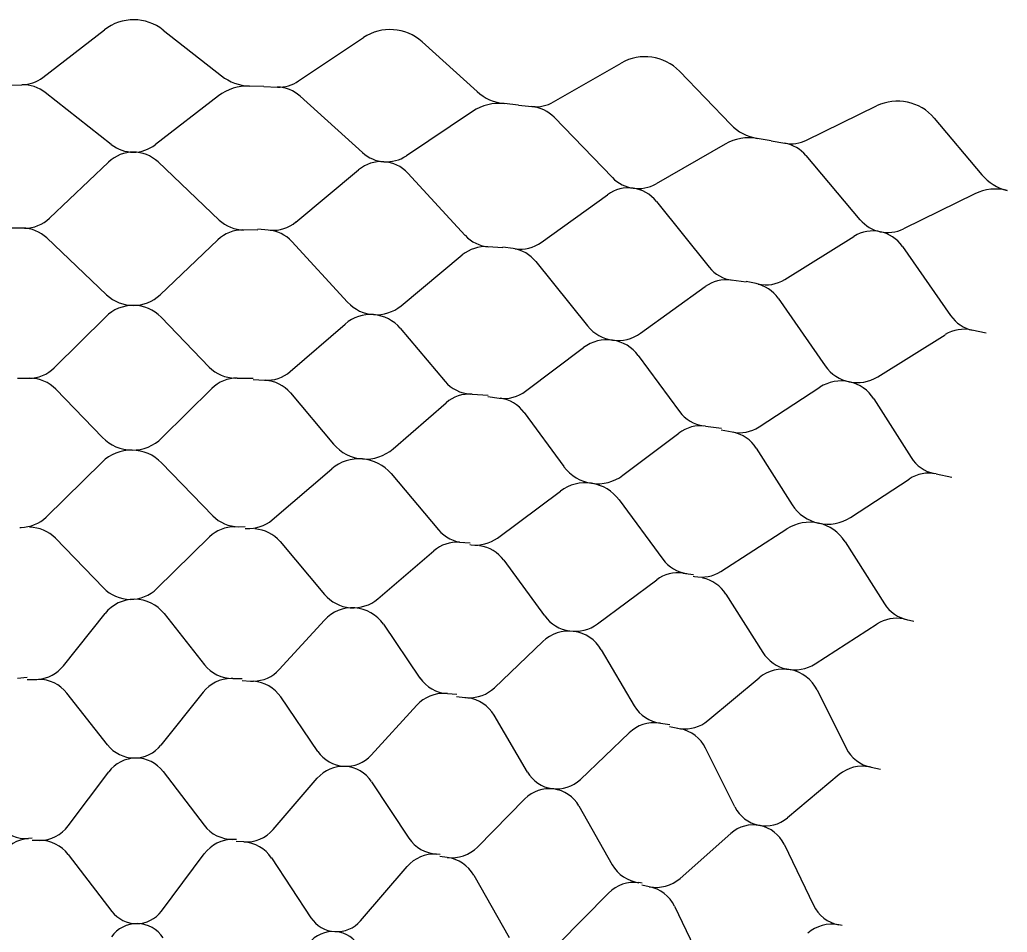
# Model space of a CAD drawing. Extents: x 638850 to 644908, y 297188 to 298900.
# Drawn here: x 639985 to 640040.8, y 297651.7 to 297703.3 of the extents above; entities that cross this region are included whole.
import ezdxf

# ---------------------------------------------------------------- set-up
doc = ezdxf.new("R2010")
doc.units = 0
doc.layers.add('5', color=7, linetype='Continuous')
doc.layers.add('50', color=7, linetype='Continuous')

msp = doc.modelspace()

# ---------------------------------------------------------------- linework, layer by layer
at = {"layer": '5'}
for p, q in [((639986.255, 297700.02), (639989.74, 297702.713)), ((639993.071, 297702.699), (639996.362, 297700.11)), ((640000.726, 297699.816), (640004.386, 297702.267)), ((640007.708, 297702.027), (640010.815, 297699.22)), ((640015.15, 297698.632), (640018.968, 297700.828)), ((640022.265, 297700.363), (640025.176, 297697.352)), ((639984.306, 297699.573), (639985.076, 297699.597)), ((639998.751, 297699.502), (639997.943, 297699.532)), ((639998.751, 297699.502), (639999.521, 297699.474)), ((639990.129, 297696.227), (639986.396, 297699.163)), ((639996.188, 297698.968), (639992.626, 297696.216)), ((640004.333, 297695.769), (640000.808, 297698.952)), ((640013.158, 297698.452), (640012.353, 297698.536)), ((640013.158, 297698.452), (640013.924, 297698.372)), ((640029.46, 297696.471), (640033.418, 297698.403)), ((640010.565, 297698.093), (640006.824, 297695.589)), ((640018.474, 297694.349), (640015.173, 297697.764)), ((640036.676, 297697.716), (640039.376, 297694.514)), ((640027.461, 297696.427), (640026.664, 297696.566)), ((640027.461, 297696.427), (640028.219, 297696.295)), ((640024.849, 297696.245), (640020.947, 297694)), ((640032.486, 297691.973), (640029.424, 297695.603)), ((639986.636, 297692.053), (639989.977, 297695.232)), ((639992.775, 297695.235), (639996.239, 297691.95)), ((640000.565, 297691.842), (640004.115, 297694.787)), ((640006.906, 297694.6), (640010.14, 297691.088)), ((640014.448, 297690.687), (640018.19, 297693.384)), ((640038.975, 297693.432), (640034.93, 297691.457)), ((640020.962, 297693.008), (640023.95, 297689.285)), ((639985.102, 297691.495), (639984.516, 297691.5)), ((639998.416, 297691.387), (639997.575, 297691.394)), ((639998.997, 297691.389), (639998.413, 297691.434)), ((639986.483, 297690.938), (639989.867, 297687.729)), ((639992.898, 297687.732), (639996.159, 297690.834)), ((640028.221, 297688.592), (640032.137, 297691.029)), ((640000.337, 297690.74), (640003.496, 297687.309)), ((640012.273, 297690.378), (640011.435, 297690.442)), ((640012.853, 297690.341), (640012.273, 297690.425)), ((640034.877, 297690.466), (640037.605, 297686.548)), ((640006.52, 297687.106), (640009.984, 297689.98)), ((640014.146, 297689.602), (640017.065, 297685.965)), ((640020.068, 297685.557), (640023.719, 297688.19)), ((640026.03, 297688.432), (640025.198, 297688.552)), ((640026.606, 297688.355), (640026.033, 297688.478)), ((640027.845, 297687.53), (640030.511, 297683.703)), ((639986.898, 297683.596), (639989.812, 297686.487)), ((639992.942, 297686.456), (639995.674, 297683.636)), ((640000.254, 297683.386), (640003.356, 297686.073)), ((640006.477, 297685.83), (640009.012, 297682.831)), ((640033.48, 297683.093), (640037.301, 297685.471)), ((640039.623, 297685.556), (640038.801, 297685.733)), ((640013.564, 297682.272), (640016.841, 297684.742)), ((640019.939, 297684.287), (640022.264, 297681.123)), ((639997.243, 297683.018), (639998.152, 297683.019)), ((639984.829, 297683.006), (639985.47, 297683.006)), ((639998.149, 297682.938), (639998.788, 297682.895)), ((640026.767, 297680.256), (640030.205, 297682.498)), ((639986.985, 297682.388), (639989.624, 297679.664)), ((639992.995, 297679.631), (639995.814, 297682.428)), ((640000.258, 297682.176), (640002.706, 297679.279)), ((640010.535, 297682.108), (640011.442, 297682.047)), ((640011.433, 297681.967), (640012.068, 297681.881)), ((640006.067, 297679.017), (640009.069, 297681.617)), ((640033.265, 297681.835), (640035.37, 297678.52)), ((640013.486, 297681.064), (640015.732, 297678.007)), ((640023.734, 297680.298), (640024.635, 297680.176)), ((640019.067, 297677.518), (640022.239, 297679.908)), ((640024.621, 297680.097), (640025.249, 297679.968)), ((640026.608, 297679.056), (640028.641, 297675.854)), ((639986.442, 297675.157), (639989.613, 297678.266)), ((639992.974, 297678.222), (639995.868, 297675.232)), ((639999.225, 297674.998), (640002.6, 297677.885)), ((640005.951, 297677.613), (640008.635, 297674.433)), ((640036.781, 297677.597), (640037.671, 297677.414)), ((640031.936, 297675.14), (640035.262, 297677.309)), ((640011.969, 297673.972), (640015.531, 297676.623)), ((640018.856, 297676.124), (640021.318, 297672.77)), ((639984.953, 297674.576), (639985.026, 297674.576)), ((639997.106, 297674.612), (639997.704, 297674.614)), ((639997.701, 297674.519), (639997.773, 297674.514)), ((640024.613, 297672.084), (640028.347, 297674.487)), ((639986.971, 297673.959), (639989.688, 297671.152)), ((639992.713, 297671.113), (639995.69, 297674.032)), ((639999.672, 297673.767), (640002.192, 297670.783)), ((640009.828, 297673.731), (640010.425, 297673.692)), ((640010.415, 297673.598), (640010.487, 297673.588)), ((640031.631, 297673.764), (640033.86, 297670.25)), ((640005.208, 297670.538), (640008.376, 297673.248)), ((640012.331, 297672.713), (640014.642, 297669.565)), ((640022.461, 297671.989), (640023.054, 297671.91)), ((640017.635, 297669.116), (640020.979, 297671.605)), ((640023.037, 297671.816), (640023.109, 297671.802)), ((640024.889, 297670.804), (640026.982, 297667.506)), ((639987.418, 297666.742), (639989.774, 297669.704)), ((639993.119, 297669.695), (639995.394, 297666.803)), ((639999.629, 297666.537), (640002.18, 297669.331)), ((640005.517, 297669.095), (640007.59, 297666.056)), ((640029.937, 297666.855), (640033.442, 297669.111)), ((640034.946, 297669.394), (640035.532, 297669.274)), ((640011.797, 297665.503), (640014.532, 297668.118)), ((640017.845, 297667.656), (640019.707, 297664.484)), ((639984.83, 297666.056), (639985.363, 297666.095)), ((639985.366, 297665.973), (639985.838, 297665.976)), ((639997, 297666.028), (639996.904, 297666.027)), ((639997, 297666.028), (639997.534, 297666.03)), ((639997.529, 297665.909), (639998, 297665.879)), ((640023.867, 297663.646), (640026.773, 297666.07)), ((639989.913, 297662.272), (639987.609, 297665.201)), ((639995.324, 297665.261), (639992.94, 297662.264)), ((640009.14, 297665.174), (640009.044, 297665.18)), ((640009.14, 297665.174), (640009.673, 297665.14)), ((640030.048, 297665.384), (640031.69, 297662.092)), ((640001.815, 297661.908), (639999.715, 297664.986)), ((640009.66, 297665.019), (640010.128, 297664.957)), ((640007.415, 297664.522), (640004.834, 297661.694)), ((640013.664, 297660.736), (640011.778, 297663.95)), ((640021.193, 297663.498), (640021.098, 297663.511)), ((640021.194, 297663.498), (640021.723, 297663.428)), ((640019.429, 297662.965), (640016.662, 297660.318)), ((640021.702, 297663.308), (640022.165, 297663.215)), ((640025.406, 297658.764), (640023.743, 297662.098)), ((639987.691, 297657.691), (639989.983, 297660.754)), ((639993.062, 297660.769), (639995.383, 297657.728)), ((640033.106, 297661.008), (640033.012, 297661.027)), ((640033.106, 297661.008), (640033.63, 297660.902)), ((639999.287, 297657.487), (640001.781, 297660.388)), ((640004.854, 297660.194), (640006.964, 297657.003)), ((640031.309, 297660.596), (640028.369, 297658.143)), ((640010.842, 297656.498), (640013.527, 297659.222)), ((640016.58, 297658.821), (640018.468, 297655.494)), ((639985.65, 297656.994), (639985.455, 297656.98)), ((639986.075, 297656.876), (639985.654, 297656.874)), ((639997.203, 297656.931), (639997.008, 297656.93)), ((639997.619, 297656.784), (639997.199, 297656.811)), ((640022.303, 297654.726), (640025.167, 297657.262)), ((640028.185, 297656.655), (640029.844, 297653.207)), ((639987.699, 297656.078), (639990.157, 297652.859)), ((639992.965, 297652.873), (639995.391, 297656.116)), ((639999.185, 297655.878), (640001.419, 297652.5)), ((640008.725, 297656.084), (640008.53, 297656.096)), ((640009.13, 297655.91), (640008.713, 297655.965)), ((640004.222, 297652.323), (640006.862, 297655.394)), ((640010.631, 297654.899), (640012.631, 297651.377)), ((640020.163, 297654.457), (640019.97, 297654.483)), ((640020.556, 297654.256), (640020.143, 297654.339)), ((640015.415, 297651.011), (640018.258, 297653.895)), ((640021.985, 297653.145), (640023.741, 297649.496)), ((640031.465, 297652.058), (640031.273, 297652.097))]:
    msp.add_line(p, q, dxfattribs=at)
for centre, radius, start, end in [((639991.396, 297700.57), 2.708, 51.8095, 127.6943), ((640005.893, 297700.017), 2.708, 47.9191, 123.8039), ((640020.318, 297698.481), 2.708, 44.0288, 119.9136), ((639985.013, 297701.627), 2.031, 271.8075, 307.6943), ((639998.036, 297702.238), 2.708, 231.8095, 267.9172), ((639999.596, 297701.504), 2.031, 267.9171, 303.8039), ((639985.14, 297697.567), 2.031, 51.8095, 91.8075), ((639997.844, 297696.825), 2.708, 87.9172, 127.6943), ((639999.447, 297697.445), 2.031, 47.9191, 87.9171), ((640012.63, 297701.23), 2.708, 227.9191, 264.0268), ((640034.606, 297695.97), 2.708, 40.1384, 116.0232), ((640012.072, 297695.843), 2.708, 84.0268, 123.8039), ((640013.713, 297696.352), 2.031, 44.0288, 84.0267), ((640014.137, 297700.392), 2.031, 264.0267, 299.9136), ((640027.123, 297699.235), 2.708, 224.0288, 260.1364), ((640026.2, 297693.898), 2.708, 80.1364, 119.9136), ((640028.568, 297698.296), 2.031, 260.1363, 296.0232), ((639991.384, 297697.823), 2.031, 231.8095, 307.6943), ((640027.871, 297694.294), 2.031, 40.1384, 80.1363), ((639991.377, 297693.761), 2.031, 46.5278, 133.5731), ((640005.694, 297697.277), 2.031, 227.9191, 303.8039), ((640005.412, 297693.224), 2.031, 42.6374, 129.6827), ((640019.934, 297695.761), 2.031, 224.0288, 299.9136), ((640041.446, 297696.26), 2.708, 220.1384, 256.246), ((640019.377, 297691.737), 2.031, 38.747, 125.7923), ((640040.163, 297690.998), 2.708, 76.246, 116.0232), ((639985.236, 297693.525), 2.031, 269.5353, 313.5731), ((639997.637, 297693.424), 2.031, 226.5278, 269.5353), ((640034.039, 297693.282), 2.031, 220.1384, 296.0232), ((639985.085, 297689.464), 2.031, 46.5278, 89.5353), ((639997.559, 297689.363), 2.031, 89.5353, 133.5731), ((639999.268, 297693.406), 2.031, 265.6449, 309.6827), ((639998.843, 297689.364), 2.031, 42.6374, 85.6449), ((640011.634, 297692.464), 2.031, 222.6374, 265.6449), ((640033.21, 297689.305), 2.031, 34.8567, 121.902), ((640011.281, 297688.417), 2.031, 85.6449, 129.6827), ((640012.562, 297688.331), 2.031, 38.747, 81.7545), ((640013.261, 297692.334), 2.031, 261.7545, 305.7923), ((640025.534, 297690.556), 2.031, 218.747, 261.7545), ((640024.907, 297686.542), 2.031, 81.7545, 125.7923), ((640026.179, 297686.37), 2.031, 34.8567, 77.8641), ((640027.148, 297690.316), 2.031, 257.8641, 301.902), ((639991.381, 297689.326), 2.2, 226.5278, 313.5731), ((639991.362, 297684.925), 2.2, 44.0875, 134.7833), ((640005.115, 297688.799), 2.2, 222.6374, 309.6827), ((640004.797, 297684.41), 2.2, 40.1972, 130.8929), ((640039.272, 297687.709), 2.031, 214.8567, 257.8641), ((640018.781, 297687.342), 2.2, 218.747, 305.7923), ((640038.374, 297683.747), 2.031, 77.8641, 121.902), ((640018.166, 297682.984), 2.2, 36.3068, 127.0025), ((639985.468, 297685.037), 2.031, 270.0554, 314.7833), ((639997.133, 297685.049), 2.031, 224.0875, 270.0554), ((640032.317, 297684.961), 2.2, 214.8567, 301.902), ((639997.245, 297680.987), 2.031, 90.0554, 134.7833), ((639998.924, 297684.922), 2.031, 266.165, 310.8929), ((639985.526, 297680.975), 2.031, 44.0875, 90.0554), ((639998.706, 297680.865), 2.031, 40.1972, 86.165), ((640010.563, 297684.142), 2.031, 220.1972, 266.165), ((640031.407, 297680.655), 2.2, 32.4164, 123.1122), ((640010.399, 297680.081), 2.031, 86.165, 130.8929), ((640012.341, 297683.894), 2.031, 262.2746, 307.0025), ((640011.849, 297679.861), 2.031, 36.3068, 82.2746), ((640023.901, 297682.325), 2.031, 216.3068, 262.2746), ((640023.461, 297678.286), 2.031, 82.2746, 127.0025), ((640025.658, 297681.957), 2.031, 258.3842, 303.1122), ((639991.326, 297681.313), 2.37, 224.0875, 314.7833), ((640024.893, 297677.967), 2.031, 32.4164, 78.3842), ((640004.516, 297680.808), 2.37, 220.1972, 310.8929), ((639991.272, 297676.574), 2.37, 44.0634, 134.4369), ((640004.14, 297676.084), 2.37, 40.1731, 130.5466), ((640017.641, 297679.41), 2.37, 216.3068, 307.0025), ((640037.084, 297679.609), 2.031, 212.4164, 258.3842), ((640036.372, 297675.608), 2.031, 78.3842, 123.1122), ((640016.946, 297674.722), 2.37, 36.2827, 126.6562), ((640030.641, 297677.125), 2.37, 212.4164, 303.1122), ((639997.328, 297676.644), 2.031, 224.0634, 270.1727), ((639985.02, 297676.607), 2.031, 270.1727, 314.4369), ((639997.905, 297676.541), 2.031, 266.2824, 310.5466), ((640029.63, 297672.495), 2.37, 32.3923, 122.7658), ((639985.512, 297672.546), 2.031, 44.0634, 90.1727), ((639997.112, 297672.581), 2.031, 90.1727, 134.4369), ((639998.12, 297672.457), 2.031, 40.1731, 86.2824), ((640010.187, 297675.743), 2.031, 220.1731, 266.2824), ((640009.696, 297671.704), 2.031, 86.2824, 130.5466), ((640010.756, 297675.602), 2.031, 262.392, 306.6562), ((640010.694, 297671.512), 2.031, 36.2827, 82.392), ((640022.956, 297673.972), 2.031, 216.2827, 262.392), ((640022.192, 297669.976), 2.031, 82.392, 126.6562), ((640023.514, 297673.792), 2.031, 258.5016, 302.7658), ((640023.174, 297669.716), 2.031, 32.3923, 78.5016), ((639991.22, 297672.636), 2.133, 224.0634, 314.4369), ((640003.822, 297672.158), 2.133, 220.1731, 310.5466), ((639991.443, 297668.376), 2.133, 38.1886, 141.501), ((640035.575, 297671.338), 2.031, 212.3923, 258.5016), ((640003.755, 297667.894), 2.133, 34.2982, 137.6107), ((640016.362, 297670.827), 2.133, 216.2827, 306.6562), ((640034.542, 297667.403), 2.031, 78.5016, 122.7658), ((640016.006, 297666.577), 2.133, 30.4079, 133.7203), ((640028.782, 297668.648), 2.133, 212.3923, 302.7658), ((639985.829, 297668.007), 2.031, 274.9169, 321.501), ((639996.99, 297668.059), 2.031, 218.1886, 270.269), ((639998.129, 297667.906), 2.031, 271.0265, 317.6107), ((640028.139, 297664.432), 2.133, 26.5175, 129.8299), ((639985.829, 297668.007), 2.031, 270.269, 274.9123), ((639986.013, 297663.945), 2.031, 38.1886, 90.269), ((639996.913, 297663.996), 2.031, 90.269, 141.501), ((639998.129, 297667.906), 2.031, 266.3786, 271.0219), ((639998.037, 297663.841), 2.031, 34.2982, 86.3786), ((640009.268, 297667.201), 2.031, 214.2982, 266.3786), ((640008.915, 297663.153), 2.031, 86.3786, 137.6107), ((640010.393, 297666.971), 2.031, 267.1362, 313.7203), ((640010.393, 297666.971), 2.031, 262.4883, 267.1315), ((640010.026, 297662.922), 2.031, 30.4079, 82.4883), ((640021.459, 297665.512), 2.031, 210.4079, 262.4883), ((640020.833, 297661.497), 2.031, 82.4883, 133.7203), ((640022.566, 297665.206), 2.031, 263.2458, 309.8299), ((640022.566, 297665.206), 2.031, 258.5979, 263.2411), ((640021.925, 297661.191), 2.031, 26.5175, 78.5979), ((639991.43, 297663.465), 1.93, 218.1886, 321.501), ((640003.409, 297662.995), 1.93, 214.2982, 317.6107), ((640033.507, 297662.999), 2.031, 206.5175, 258.5979), ((639991.528, 297659.598), 1.93, 37.3657, 143.1972), ((640003.244, 297659.13), 1.93, 33.4753, 139.3068), ((640015.328, 297661.713), 1.93, 210.4079, 313.7203), ((640032.61, 297659.036), 2.031, 78.5979, 129.8299), ((640014.902, 297657.868), 1.93, 29.5849, 135.4164), ((640027.133, 297659.625), 1.93, 206.5175, 309.8299), ((639985.307, 297659.006), 2.031, 221.256, 274.1718), ((639986.065, 297658.907), 2.031, 270.2814, 323.1972), ((639996.998, 297658.961), 2.031, 217.3657, 270.2814), ((639997.747, 297658.812), 2.031, 266.391, 319.3068), ((640026.447, 297655.818), 1.93, 25.6945, 131.5261), ((639985.603, 297654.954), 2.031, 94.1718, 147.0876), ((639986.085, 297654.845), 2.031, 37.3657, 90.2814), ((639997.018, 297654.899), 2.031, 90.2814, 143.1972), ((639997.491, 297654.757), 2.031, 33.4753, 86.391), ((640008.658, 297658.123), 2.031, 213.4753, 266.3911), ((640009.395, 297657.923), 2.031, 262.5007, 315.4164), ((640008.402, 297654.069), 2.031, 86.391, 139.3068), ((640008.865, 297653.896), 2.031, 29.5849, 82.5007), ((640020.235, 297656.496), 2.031, 209.5849, 262.5007), ((640020.957, 297656.247), 2.031, 258.6103, 311.5261), ((640019.705, 297652.469), 2.031, 82.5007, 135.4164), ((640020.155, 297652.265), 2.031, 25.6945, 78.6103), ((639991.556, 297653.928), 1.76, 217.3657, 323.1972), ((640031.674, 297654.088), 2.031, 205.6945, 258.6103), ((640002.887, 297653.471), 1.76, 213.4753, 319.3068), ((639991.581, 297650.407), 1.76, 33.0183, 145.0964), ((640030.872, 297650.106), 2.031, 78.6103, 131.5261), ((640002.674, 297649.957), 1.76, 29.1279, 141.206)]:
    msp.add_arc(centre, radius, start, end, dxfattribs=at)
at = {"layer": '50'}
for p, q in [((639986.255, 297700.02), (639989.74, 297702.713)), ((639993.071, 297702.699), (639996.362, 297700.11)), ((640000.726, 297699.816), (640004.386, 297702.267)), ((640007.708, 297702.027), (640010.815, 297699.22)), ((640015.15, 297698.632), (640018.968, 297700.828)), ((640022.265, 297700.363), (640025.176, 297697.352)), ((639985.076, 297699.597), (639985.077, 297699.597)), ((639999.521, 297699.474), (639999.522, 297699.474)), ((639990.129, 297696.227), (639986.396, 297699.163)), ((639996.188, 297698.968), (639992.626, 297696.216)), ((640004.333, 297695.769), (640000.808, 297698.952)), ((640013.924, 297698.372), (640013.925, 297698.372)), ((640029.46, 297696.471), (640033.418, 297698.403)), ((640010.565, 297698.093), (640006.824, 297695.589)), ((640018.474, 297694.349), (640015.173, 297697.764)), ((640036.676, 297697.716), (640039.376, 297694.514)), ((640024.849, 297696.245), (640020.947, 297694)), ((640028.219, 297696.295), (640028.221, 297696.295)), ((640032.486, 297691.973), (640029.424, 297695.603)), ((640038.975, 297693.432), (640034.93, 297691.457)), ((639987.418, 297666.742), (639989.774, 297669.704)), ((639993.119, 297669.695), (639995.394, 297666.803)), ((639999.629, 297666.537), (640002.18, 297669.331)), ((640005.517, 297669.095), (640007.59, 297666.056)), ((640011.797, 297665.503), (640014.532, 297668.118)), ((640017.845, 297667.656), (640019.707, 297664.484)), ((639986.003, 297665.976), (639986.003, 297665.983)), ((639997, 297666.028), (639996.904, 297666.027)), ((639998.165, 297665.868), (639998.165, 297665.875)), ((640023.867, 297663.646), (640026.773, 297666.07)), ((639989.913, 297662.272), (639987.609, 297665.201)), ((639995.324, 297665.261), (639992.94, 297662.264)), ((640009.14, 297665.174), (640009.044, 297665.18)), ((640030.048, 297665.384), (640031.69, 297662.092)), ((640001.815, 297661.908), (639999.715, 297664.986)), ((640010.292, 297664.935), (640010.292, 297664.942)), ((640007.415, 297664.522), (640004.834, 297661.694)), ((640013.664, 297660.736), (640011.778, 297663.95)), ((640021.193, 297663.498), (640021.098, 297663.511)), ((640019.429, 297662.965), (640016.662, 297660.318)), ((640022.327, 297663.182), (640022.327, 297663.189)), ((640025.406, 297658.764), (640023.743, 297662.098)), ((640033.106, 297661.008), (640033.012, 297661.027)), ((640031.309, 297660.596), (640028.369, 297658.143))]:
    msp.add_line(p, q, dxfattribs=at)
for centre, radius, start, end in [((639991.396, 297700.57), 2.708, 51.8095, 127.6943), ((640005.893, 297700.017), 2.708, 47.9191, 123.8039), ((640020.318, 297698.481), 2.708, 44.0288, 119.9136), ((639985.013, 297701.627), 2.031, 271.8075, 307.6943), ((639998.036, 297702.238), 2.708, 231.8095, 267.9172), ((639999.596, 297701.504), 2.031, 267.9171, 303.8039), ((639985.14, 297697.567), 2.031, 51.8095, 91.8075), ((639997.844, 297696.825), 2.708, 87.9172, 127.6943), ((639999.447, 297697.445), 2.031, 47.9191, 87.9171), ((640012.63, 297701.23), 2.708, 227.9191, 264.0268), ((640034.606, 297695.97), 2.708, 40.1384, 116.0232), ((640012.072, 297695.843), 2.708, 84.0268, 123.8039), ((640013.713, 297696.352), 2.031, 44.0288, 84.0267), ((640014.137, 297700.392), 2.031, 264.0267, 299.9136), ((640027.123, 297699.235), 2.708, 224.0288, 260.1364), ((640026.2, 297693.898), 2.708, 80.1364, 119.9136), ((640028.568, 297698.296), 2.031, 260.1363, 296.0232), ((639991.384, 297697.823), 2.031, 231.8095, 307.6943), ((640027.871, 297694.294), 2.031, 40.1384, 80.1363), ((640005.694, 297697.277), 2.031, 227.9191, 303.8039), ((640019.934, 297695.761), 2.031, 224.0288, 299.9136), ((640041.446, 297696.26), 2.708, 220.1384, 256.246), ((640040.163, 297690.998), 2.708, 76.246, 116.0232), ((640034.039, 297693.282), 2.031, 220.1384, 296.0232), ((639991.443, 297668.376), 2.133, 38.1886, 141.501), ((640003.755, 297667.894), 2.133, 34.2982, 137.6107), ((640016.006, 297666.577), 2.133, 30.4079, 133.7203), ((639985.829, 297668.007), 2.031, 274.9169, 321.501), ((639996.99, 297668.059), 2.031, 218.1886, 270.269), ((639998.129, 297667.906), 2.031, 271.0265, 317.6107), ((640028.139, 297664.432), 2.133, 26.5175, 129.8299), ((639986.013, 297663.945), 2.031, 38.1886, 90.269), ((639996.913, 297663.996), 2.031, 90.269, 141.501), ((639998.037, 297663.841), 2.031, 34.2982, 86.3786), ((640009.268, 297667.201), 2.031, 214.2982, 266.3786), ((640008.915, 297663.153), 2.031, 86.3786, 137.6107), ((640010.393, 297666.971), 2.031, 267.1362, 313.7203), ((640010.026, 297662.922), 2.031, 30.4079, 82.4883), ((640021.459, 297665.512), 2.031, 210.4079, 262.4883), ((640020.833, 297661.497), 2.031, 82.4883, 133.7203), ((640022.566, 297665.206), 2.031, 263.2458, 309.8299), ((640021.925, 297661.191), 2.031, 26.5175, 78.5979), ((639991.43, 297663.465), 1.93, 218.1886, 321.501), ((640003.409, 297662.995), 1.93, 214.2982, 317.6107), ((640033.507, 297662.999), 2.031, 206.5175, 258.5979), ((640015.328, 297661.713), 1.93, 210.4079, 313.7203), ((640032.61, 297659.036), 2.031, 78.5979, 129.8299), ((640027.133, 297659.625), 1.93, 206.5175, 309.8299)]:
    msp.add_arc(centre, radius, start, end, dxfattribs=at)

doc.saveas('drawing.dxf')
